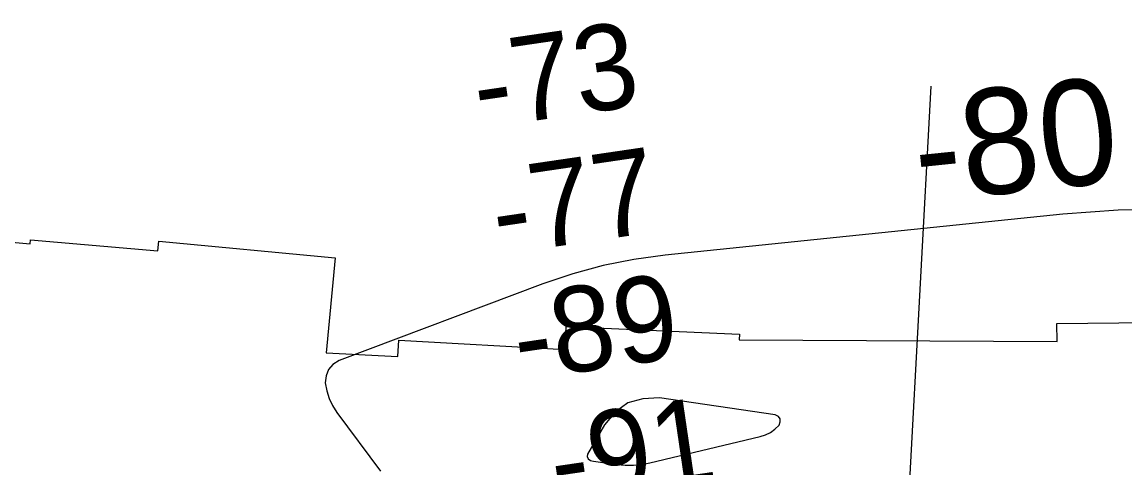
# Model space of a CAD drawing. Extents: x 3297772 to 3335630, y 634068 to 659439.
# Drawn here: x 3329375 to 3330240, y 645880 to 646229 of the extents above; entities that cross this region are included whole.
import ezdxf

# ---------------------------------------------------------------- set-up
doc = ezdxf.new("R2010")
doc.units = 0
for name, color, linetype in [('V-RIVR-RANG', 7, 'Continuous'), ('V-RRAP-RVMT', 7, 'Continuous'), ('V-TOPO-MINR', 7, 'Continuous'), ('V-TOPO-MINR-IDEN', 7, 'Continuous')]:
    doc.layers.add(name, color=color, linetype=linetype)

msp = doc.modelspace()

# ---------------------------------------------------------------- linework, layer by layer
at = {"layer": 'V-RIVR-RANG'}
msp.add_line((3330029.38, 645100.76), (3330087.53, 646179.19), dxfattribs=at)
at = {"layer": 'V-RRAP-RVMT'}
for p, q in [((3329298.23, 646063.21), (3329381.07, 646055.58)), ((3329381.07, 646055.58), (3329381.38, 646058.73)), ((3329381.38, 646058.73), (3329481.24, 646050.08)), ((3329481.24, 646050.08), (3329481.98, 646057.58)), ((3329481.98, 646057.58), (3329620.41, 646044.45)), ((3329620.41, 646044.45), (3329613.36, 645969.95)), ((3329800.59, 645972.66), (3329801.39, 645990.66)), ((3329801.39, 645990.66), (3329937.24, 645984.61)), ((3330186.2, 645993.07), (3330309.15, 645994.18)), ((3330186.35, 645978.79), (3330186.2, 645993.07)), ((3329669.56, 645967.02), (3329670.27, 645979.96)), ((3329670.27, 645979.96), (3329800.59, 645972.66)), ((3329937.24, 645984.61), (3329937.02, 645980.15)), ((3329937.02, 645980.15), (3330186.35, 645978.79)), ((3329613.36, 645969.95), (3329669.56, 645967.02))]:
    msp.add_line(p, q, dxfattribs=at)
at = {"layer": 'V-TOPO-MINR'}
for points in [[(3330277.82, 646082.53), (3330234.37, 646081.75), (3330190.87, 646078.85), (3329878.99, 646046.65), (3329854.55, 646043.17), (3329830.39, 646038.45)], [(3329830.39, 646038.45), (3329806.68, 646031.89), (3329783.25, 646024.09), (3329623.33, 645963.89), (3329618.56, 645960.82), (3329614.99, 645957.02), (3329613.2, 645952.12), (3329612.59, 645946.48), (3329613.77, 645940.25), (3329615.57, 645934.26), (3329618.31, 645928.63), (3329621.66, 645923.24), (3329655.87, 645877.14)], [(3329969.32, 645918.23), (3329967.85, 645919.99), (3329965.42, 645921.4), (3329874.53, 645934.67), (3329861.49, 645934.08), (3329849.74, 645930.82), (3329839.94, 645923.59), (3329831.43, 645913.69), (3329818.19, 645890.55), (3329817.83, 645888.64), (3329818.73, 645886.9), (3329820.59, 645885.62), (3329821.65, 645885.23), (3329822.76, 645884.96), (3329841.13, 645882.42), (3329847.68, 645881.88), (3329854.2, 645881.83), (3329860.68, 645882.51), (3329867.14, 645883.68), (3329953.48, 645904.35), (3329957.68, 645905.78), (3329961.61, 645907.67), (3329965.13, 645910.25), (3329968.38, 645913.28), (3329969.33, 645915.93), (3329969.32, 645918.23)]]:
    msp.add_lwpolyline(points, dxfattribs=at)

# ---------------------------------------------------------------- texts
at = {"layer": 'V-RIVR-RANG'}
for s, p in [('-73', (3329733.15, 646145.54)), ('-77', (3329747.98, 646046.64)), ('-89', (3329764.64, 645948.02)), ('-91', (3329793.56, 645851.2))]:
    msp.add_text(s, height=67, rotation=8.36817, dxfattribs=at).set_placement(p)
at = {"layer": 'V-TOPO-MINR-IDEN'}
msp.add_text('-80', height=83, rotation=5.89498, dxfattribs=at).set_placement((3330077.8, 646088.04))

doc.saveas('drawing.dxf')
